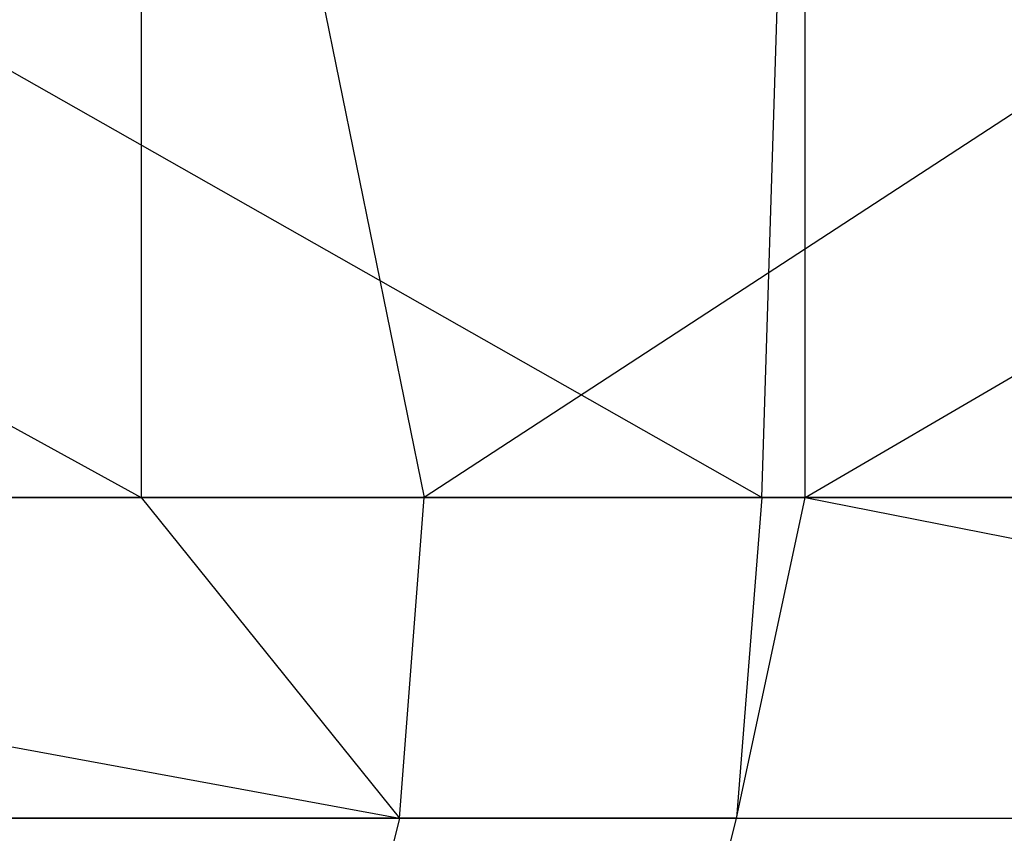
# Model space of a CAD drawing. Extents: x -172 to 172, y -29 to 28.
# Tile 738 of 914: x 82 to 87, y -16 to -12. Entities that reach past the tile are written whole.
import ezdxf

# ---------------------------------------------------------------- set-up
doc = ezdxf.new("R2010")
doc.units = 0
doc.header["$LTSCALE"] = 25.4
doc.layers.get('0').update_dxf_attribs({"linetype": 'CONTINUOUS'})

msp = doc.modelspace()

# ---------------------------------------------------------------- linework, layer by layer
at = {"color": 0}
for p, q in [((70.5496, -7.5997, -1400.6636), (82.6827, -14.2997, -1394.6431)), ((70.5496, -7.5997, -1400.6636), (82.6827, -14.2997, -1394.6431)), ((85.6741, -14.2997, -1093.5297), (73.8798, -7.5997, -1087.3719)), ((85.6741, -14.2997, -1093.5297), (73.8798, -7.5997, -1087.3719)), ((82.6827, -7.5997, -1394.6431), (82.6827, -14.2997, -1394.6431)), ((82.6827, -7.5997, -1394.6431), (84.0472, -14.2997, -1393.8898)), ((82.6827, -7.5997, -1394.6431), (84.0472, -14.2997, -1393.8898)), ((82.6827, -7.5997, -1394.6431), (82.6827, -14.2997, -1394.6431)), ((94.3059, -7.5997, -1387.6892), (84.0472, -14.2997, -1393.8898)), ((94.3059, -7.5997, -1387.6892), (84.0472, -14.2997, -1393.8898)), ((85.6741, -14.2997, -1093.5297), (85.8821, -7.5997, -1093.6489)), ((85.6741, -14.2997, -1093.5297), (85.8821, -7.5997, -1093.6489)), ((85.8821, -14.2997, -1093.6489), (85.8821, -7.5997, -1093.6489)), ((85.8821, -14.2997, -1093.6489), (97.355, -7.5997, -1100.8484)), ((85.8821, -14.2997, -1093.6489), (85.8821, -7.5997, -1093.6489)), ((85.8821, -14.2997, -1093.6489), (97.355, -7.5997, -1100.8484)), ((82.6827, -14.2997, -1394.6431), (75.5455, -14.2997, -1398.3279)), ((75.5455, -14.2997, -1398.3279), (83.928, -15.8448, -1393.6761)), ((82.6827, -14.2997, -1394.6431), (75.5455, -14.2997, -1398.3279)), ((75.5455, -14.2997, -1398.3279), (83.928, -15.8448, -1393.6761)), ((77.221, -14.2997, -1088.9998), (85.6741, -14.2997, -1093.5297)), ((77.221, -14.2997, -1088.9998), (85.6741, -14.2997, -1093.5297)), ((84.0472, -14.2997, -1393.8898), (82.6827, -14.2997, -1394.6431)), ((82.6827, -14.2997, -1394.6431), (83.928, -15.8448, -1393.6761)), ((84.0472, -14.2997, -1393.8898), (82.6827, -14.2997, -1394.6431)), ((82.6827, -14.2997, -1394.6431), (83.928, -15.8448, -1393.6761)), ((83.928, -15.8448, -1393.6761), (84.0472, -14.2997, -1393.8898)), ((83.928, -15.8448, -1393.6761), (84.0472, -14.2997, -1393.8898)), ((92.2891, -14.2997, -1388.9861), (84.0472, -14.2997, -1393.8898)), ((92.2891, -14.2997, -1388.9861), (84.0472, -14.2997, -1393.8898)), ((85.6741, -14.2997, -1093.5297), (85.5526, -15.8448, -1093.7421)), ((85.5526, -15.8448, -1093.7421), (85.8821, -14.2997, -1093.6489)), ((85.5526, -15.8448, -1093.7421), (85.8821, -14.2997, -1093.6489)), ((85.6741, -14.2997, -1093.5297), (85.5526, -15.8448, -1093.7421)), ((85.6741, -14.2997, -1093.5297), (85.8821, -14.2997, -1093.6489)), ((85.6741, -14.2997, -1093.5297), (85.8821, -14.2997, -1093.6489)), ((85.8821, -14.2997, -1093.6489), (93.8624, -14.2997, -1098.5225)), ((85.8821, -14.2997, -1093.6489), (93.8624, -14.2997, -1098.5225)), ((85.8821, -14.2997, -1093.6489), (93.7292, -15.8448, -1098.7278)), ((85.8821, -14.2997, -1093.6489), (93.7292, -15.8448, -1098.7278)), ((75.4384, -15.8448, -1398.1079), (83.928, -15.8448, -1393.6761)), ((75.4384, -15.8448, -1398.1079), (83.928, -15.8448, -1393.6761)), ((85.5526, -15.8448, -1093.7421), (77.1115, -15.8448, -1089.2186)), ((85.5526, -15.8448, -1093.7421), (77.1115, -15.8448, -1089.2186)), ((83.928, -15.8448, -1393.6761), (83.5819, -17.2386, -1393.0559)), ((83.928, -15.8448, -1393.6761), (83.5819, -17.2386, -1393.0559)), ((83.928, -15.8448, -1393.6761), (92.1581, -15.8448, -1388.7794)), ((83.928, -15.8448, -1393.6761), (92.1581, -15.8448, -1388.7794)), ((85.1998, -17.2386, -1094.3585), (85.5526, -15.8448, -1093.7421)), ((85.1998, -17.2386, -1094.3585), (85.5526, -15.8448, -1093.7421)), ((85.5526, -15.8448, -1093.7421), (93.7292, -15.8448, -1098.7278)), ((85.5526, -15.8448, -1093.7421), (93.7292, -15.8448, -1098.7278))]:
    msp.add_line(p, q, dxfattribs=at)

doc.saveas('drawing.dxf')
